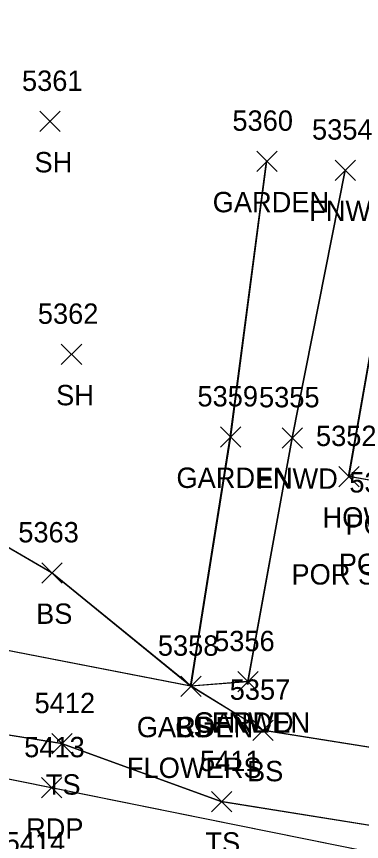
# Model space of a CAD drawing. Extents: x 1554668 to 1563881, y 831386 to 834374.
# Drawn here: x 1562035.6 to 1562069.5, y 833061.4 to 833142.4 of the extents above; entities that cross this region are included whole.
import ezdxf

# ---------------------------------------------------------------- set-up
doc = ezdxf.new("R2010")
doc.units = 0
for name, color, linetype in [('L_A', 7, 'Continuous'), ('L_C', 7, 'Continuous'), ('L_I', 7, 'Continuous'), ('L_TIC', 7, 'Continuous'), ('LAPB', 7, 'Continuous'), ('LBC', 7, 'Continuous'), ('LELB', 7, 'Continuous'), ('LFNC', 7, 'Continuous'), ('P_A', 7, 'Continuous'), ('P_I', 7, 'Continuous'), ('P_TIC', 7, 'Continuous'), ('PET', 7, 'Continuous')]:
    doc.layers.add(name, color=color, linetype=linetype)

msp = doc.modelspace()

# ---------------------------------------------------------------- linework, layer by layer
at = {"layer": 'L_TIC'}
for points in [[(1562037.915, 833131.137), (1562039.915, 833133.137)], [(1562039.915, 833131.137), (1562037.915, 833133.137)], [(1562059.236, 833127.221), (1562061.236, 833129.221)], [(1562061.236, 833127.221), (1562059.236, 833129.221)], [(1562066.921, 833126.353), (1562068.921, 833128.353)], [(1562068.921, 833126.353), (1562066.921, 833128.353)], [(1562040.038, 833108.267), (1562042.038, 833110.267)], [(1562042.038, 833108.267), (1562040.038, 833110.267)], [(1562055.677, 833100.154), (1562057.677, 833102.154)], [(1562057.677, 833100.154), (1562055.677, 833102.154)], [(1562061.715, 833100.069), (1562063.715, 833102.069)], [(1562063.715, 833100.069), (1562061.715, 833102.069)], [(1562067.31, 833096.265), (1562069.31, 833098.265)], [(1562069.31, 833096.265), (1562067.31, 833098.265)], [(1562038.117, 833086.805), (1562040.117, 833088.805)], [(1562040.117, 833086.805), (1562038.117, 833088.805)], [(1562057.362, 833076.124), (1562059.362, 833078.124)], [(1562059.362, 833076.124), (1562057.362, 833078.124)], [(1562057.362, 833076.124), (1562059.362, 833078.124)], [(1562059.362, 833076.124), (1562057.362, 833078.124)], [(1562051.781, 833075.675), (1562053.781, 833077.675)], [(1562053.781, 833075.675), (1562051.781, 833077.675)], [(1562051.781, 833075.675), (1562053.781, 833077.675)], [(1562053.781, 833075.675), (1562051.781, 833077.675)], [(1562051.781, 833075.675), (1562053.781, 833077.675)], [(1562053.781, 833075.675), (1562051.781, 833077.675)], [(1562058.837, 833071.35), (1562060.837, 833073.35)], [(1562060.837, 833071.35), (1562058.837, 833073.35)], [(1562039.104, 833070.038), (1562041.104, 833072.038)], [(1562041.104, 833070.038), (1562039.104, 833072.038)], [(1562054.78, 833064.343), (1562056.78, 833066.343)], [(1562056.78, 833064.343), (1562054.78, 833066.343)]]:
    msp.add_lwpolyline(points, dxfattribs=at)
at = {"layer": 'LAPB'}
for points in [[(1562058.318, 833077.134), (1562052.736, 833076.685), (1562056.627, 833101.161), (1562060.19, 833128.234)], [(1562058.318, 833077.134), (1562052.736, 833076.685), (1562056.627, 833101.161), (1562060.19, 833128.234)], [(1562058.318, 833077.134), (1562052.736, 833076.685), (1562056.627, 833101.161), (1562060.19, 833128.234)], [(1562058.362, 833077.124), (1562052.781, 833076.675), (1562056.677, 833101.154), (1562060.236, 833128.221)]]:
    msp.add_lwpolyline(points, dxfattribs=at)
at = {"layer": 'LBC'}
for points in [[(1562094.596, 833093.226), (1562094.385, 833092.464), (1562091.678, 833092.881), (1562088.52, 833090.577), (1562084.126, 833091.281), (1562081.698, 833094.671), (1562077.733, 833095.753), (1562072.279, 833096.568), (1562068.262, 833097.274), (1562073.209, 833125.465)], [(1562094.596, 833093.226), (1562094.385, 833092.464), (1562091.678, 833092.881), (1562088.52, 833090.577), (1562084.126, 833091.281), (1562081.698, 833094.671), (1562077.733, 833095.753), (1562072.279, 833096.568), (1562068.262, 833097.274), (1562073.209, 833125.465)], [(1562094.596, 833093.226), (1562094.385, 833092.464), (1562091.678, 833092.881), (1562088.52, 833090.577), (1562084.126, 833091.281), (1562081.698, 833094.671), (1562077.733, 833095.753), (1562072.279, 833096.568), (1562068.262, 833097.274), (1562073.209, 833125.465)], [(1562094.593, 833093.227), (1562094.38, 833092.467), (1562091.679, 833092.878), (1562088.57, 833090.568), (1562084.176, 833091.272), (1562081.741, 833094.659), (1562077.778, 833095.742), (1562072.324, 833096.557), (1562068.31, 833097.265), (1562073.258, 833125.456)]]:
    msp.add_lwpolyline(points, dxfattribs=at)
at = {"layer": 'LELB'}
for points in [[(1562124.693, 833072.781), (1562117.826, 833063.556), (1562106.129, 833065.11), (1562086.632, 833068.066), (1562059.787, 833072.359), (1562052.736, 833076.685), (1562039.067, 833087.811), (1562026.89, 833094.889)], [(1562124.693, 833072.781), (1562117.826, 833063.556), (1562106.129, 833065.11), (1562086.632, 833068.066), (1562059.787, 833072.359), (1562052.736, 833076.685), (1562039.067, 833087.811), (1562026.89, 833094.889)], [(1562124.693, 833072.781), (1562117.826, 833063.556), (1562106.129, 833065.11), (1562086.632, 833068.066), (1562059.787, 833072.359), (1562052.736, 833076.685), (1562039.067, 833087.811), (1562026.89, 833094.889)], [(1562124.689, 833072.783), (1562117.825, 833063.555), (1562106.124, 833065.112), (1562086.631, 833068.066), (1562059.837, 833072.35), (1562052.781, 833076.675), (1562039.117, 833087.805), (1562026.938, 833094.881)], [(1562124.239, 833062.485), (1562120.643, 833058.909), (1562113.298, 833055.125), (1562082.634, 833061.032), (1562055.736, 833065.352), (1562040.059, 833071.047), (1562021.317, 833074.036), (1562014.347, 833073.644), (1561991.058, 833078.63), (1561959.449, 833086.571)], [(1562124.239, 833062.485), (1562120.643, 833058.909), (1562113.298, 833055.125), (1562082.634, 833061.032), (1562055.736, 833065.352), (1562040.059, 833071.047), (1562021.317, 833074.036), (1562014.347, 833073.644), (1561991.058, 833078.63), (1561959.449, 833086.571)], [(1562124.239, 833062.485), (1562120.643, 833058.909), (1562113.298, 833055.125), (1562082.634, 833061.032), (1562055.736, 833065.352), (1562040.059, 833071.047), (1562021.317, 833074.036), (1562014.347, 833073.644), (1561991.058, 833078.63), (1561959.449, 833086.571)], [(1562124.238, 833062.485), (1562120.642, 833058.908), (1562113.296, 833055.125), (1562082.631, 833061.033), (1562055.78, 833065.343), (1562040.104, 833071.038), (1562021.366, 833074.025), (1562014.393, 833073.635), (1561991.107, 833078.62), (1561959.5, 833086.562)], [(1562052.736, 833076.685), (1562033.013, 833080.516), (1562017.479, 833078.691)], [(1562052.736, 833076.685), (1562033.013, 833080.516), (1562017.479, 833078.691)], [(1562052.736, 833076.685), (1562033.013, 833080.516), (1562017.479, 833078.691)], [(1562052.781, 833076.675), (1562033.059, 833080.505), (1562017.527, 833078.682)]]:
    msp.add_lwpolyline(points, dxfattribs=at)
at = {"layer": 'LFNC'}
for points in [[(1562067.875, 833127.364), (1562062.667, 833101.077), (1562058.318, 833077.134)], [(1562067.875, 833127.364), (1562062.667, 833101.077), (1562058.318, 833077.134)], [(1562067.875, 833127.364), (1562062.667, 833101.077), (1562058.318, 833077.134)], [(1562067.921, 833127.353), (1562062.715, 833101.069), (1562058.362, 833077.124)]]:
    msp.add_lwpolyline(points, dxfattribs=at)
at = {"layer": 'P_TIC'}
for points in [[(1562038.08, 833065.71), (1562040.08, 833067.71)], [(1562040.08, 833065.71), (1562038.08, 833067.71)]]:
    msp.add_lwpolyline(points, dxfattribs=at)
at = {"layer": 'PET'}
for points in [[(1562141.253, 833047.118), (1562119.219, 833051.02), (1562082.185, 833058.003), (1562039.029, 833066.72), (1561990.705, 833076.46), (1561963.841, 833081.85), (1561937.623, 833086.627), (1561907.239, 833092.025), (1561888.365, 833096.124), (1561864.197, 833100.58), (1561845.905, 833105.219), (1561814.163, 833114.007), (1561794.691, 833124.468), (1561784.578, 833134.978), (1561776.402, 833149.044), (1561771.881, 833170.92), (1561772.446, 833192.579), (1561778.438, 833223.18)], [(1562141.253, 833047.118), (1562119.219, 833051.02), (1562082.185, 833058.003), (1562039.029, 833066.72), (1561990.705, 833076.46), (1561963.841, 833081.85), (1561937.623, 833086.627), (1561907.239, 833092.025), (1561888.365, 833096.124), (1561864.197, 833100.58), (1561845.905, 833105.219), (1561814.163, 833114.007), (1561794.691, 833124.468), (1561784.578, 833134.978), (1561776.402, 833149.044), (1561771.881, 833170.92), (1561772.446, 833192.579), (1561778.438, 833223.18)], [(1562141.253, 833047.118), (1562119.219, 833051.02), (1562082.185, 833058.003), (1562039.029, 833066.72), (1561990.705, 833076.46), (1561963.841, 833081.85), (1561937.623, 833086.627), (1561907.239, 833092.025), (1561888.365, 833096.124), (1561864.197, 833100.58), (1561845.905, 833105.219), (1561814.163, 833114.007), (1561794.691, 833124.468), (1561784.578, 833134.978), (1561776.402, 833149.044), (1561771.881, 833170.92), (1561772.446, 833192.579), (1561778.438, 833223.18)], [(1562141.251, 833047.118), (1562119.213, 833051.023), (1562082.178, 833058.006), (1562039.08, 833066.71), (1561990.757, 833076.45), (1561963.888, 833081.841), (1561937.672, 833086.619), (1561907.286, 833092.016), (1561888.413, 833096.116), (1561864.244, 833100.574), (1561845.952, 833105.212), (1561814.212, 833113.998), (1561794.693, 833124.468), (1561784.58, 833134.979), (1561776.404, 833149.046), (1561771.883, 833170.923), (1561772.448, 833192.582), (1561778.438, 833223.182)]]:
    msp.add_lwpolyline(points, dxfattribs=at)

# ---------------------------------------------------------------- texts
at = {"layer": 'L_A'}
for s, p in [('SH', (1562037.403, 833127.137)), ('GARDEN', (1562054.906, 833123.221)), ('FNWD', (1562064.386, 833122.353)), ('SH', (1562039.526, 833104.267)), ('GARDEN', (1562051.346, 833096.154)), ('FNWD', (1562059.18, 833096.069)), ('HOW', (1562065.696, 833092.265)), ('PORCH', (1562067.946, 833091.557)), ('PORCH', (1562067.293, 833087.702)), ('POR STPW ST TS2', (1562062.643, 833086.668)), ('BS', (1562037.558, 833082.805)), ('GARDEN', (1562053.031, 833072.124)), ('FNWD', (1562054.827, 833072.124)), ('GARDEN', (1562047.45, 833071.675)), ('CS', (1562051.222, 833071.675)), ('BS', (1562051.222, 833071.675)), ('BS', (1562058.278, 833067.35)), ('TS', (1562038.513, 833066.038)), ('TS', (1562054.19, 833060.343))]:
    msp.add_text(s, height=2, dxfattribs=at).set_placement(p)
at = {"layer": 'L_C'}
msp.add_text('FLOWERS', height=2, dxfattribs=at).set_placement((1562046.482, 833067.675))
at = {"layer": 'L_I'}
for s, p in [('5361', (1562036.174, 833135.137)), ('5360', (1562056.843, 833131.221)), ('5354', (1562064.661, 833130.353)), ('5362', (1562037.731, 833112.267)), ('5359', (1562053.409, 833104.154)), ('5355', (1562059.456, 833104.069)), ('5352', (1562065.05, 833100.265)), ('5350', (1562068.325, 833095.702)), ('5363', (1562035.81, 833090.805)), ('5356', (1562055.047, 833080.124)), ('5356', (1562055.047, 833080.124)), ('5358', (1562049.521, 833079.675)), ('5358', (1562049.521, 833079.675)), ('5358', (1562049.521, 833079.675)), ('5357', (1562056.577, 833075.35)), ('5412', (1562037.411, 833074.038)), ('5411', (1562053.654, 833068.343))]:
    msp.add_text(s, height=2, dxfattribs=at).set_placement(p)
at = {"layer": 'P_A'}
msp.add_text('RDP', height=2, dxfattribs=at).set_placement((1562036.568, 833061.71))
at = {"layer": 'P_I'}
for s, p in [('5413', (1562036.387, 833069.71)), ('5414', (1562034.473, 833060.37))]:
    msp.add_text(s, height=2, dxfattribs=at).set_placement(p)

doc.saveas('drawing.dxf')
